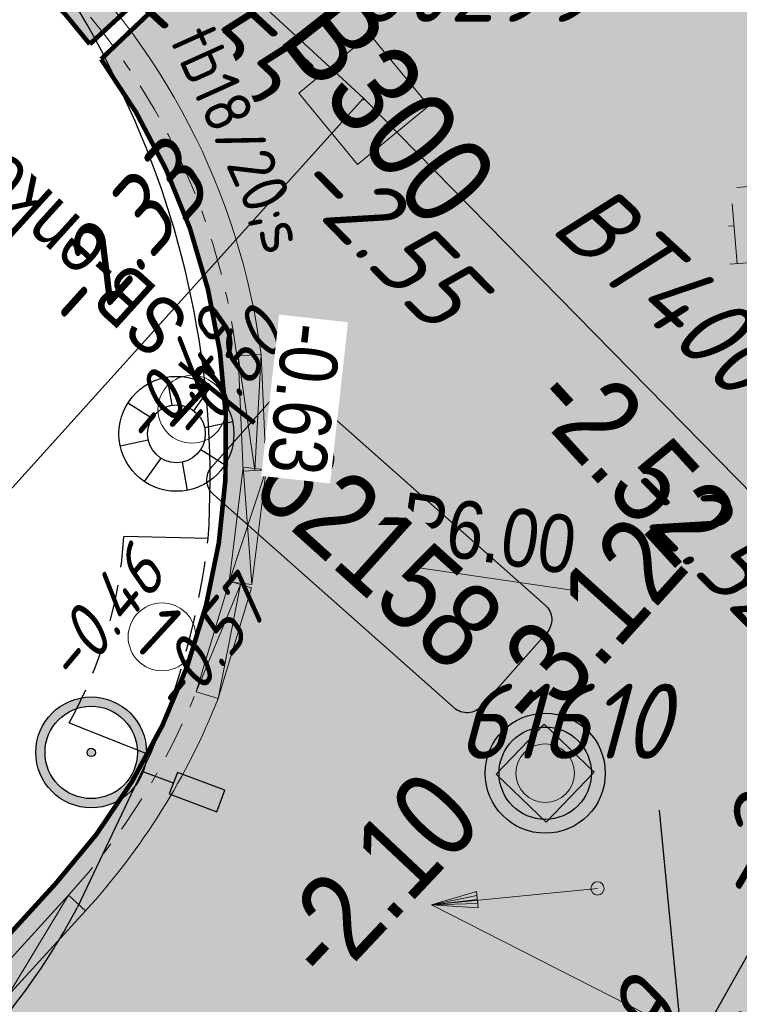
# Model space of a CAD drawing. Header units: metres. Extents: x 111546 to 149831, y 498798 to 507863.
# Tile 917 of 1056: x 111928.32 to 111934.55, y 501855.88 to 501864.41. Entities that reach past the tile are written whole.
import ezdxf
from ezdxf import colors
from ezdxf.entities.mleader import LeaderData, LeaderLine
from ezdxf.enums import TextEntityAlignment as Align
from ezdxf.math import Vec2, Vec3

# ---------------------------------------------------------------- set-up
doc = ezdxf.new("R2010")
doc.units = ezdxf.units.M
for name, pattern in [('DASHDOT2', [12.7, 6.35, -3.175, 0, -3.175]), ('DASHED', [19.05, 12.7, -6.35]), ('HIDDEN2', [4.7625, 3.175, -1.5875]), ('JIS_02_0.7', [1.35, 0.75, -0.6]), ('RI-HWA', [7.4, 5, -2.4])]:
    doc.linetypes.add(name, pattern=pattern)
for name, color, linetype in [('0-hoogte mv-bestaand', 253, 'Continuous'), ('0-hoogte mv-nieuw', 2, 'Continuous'), ('2-nw- bob-DWA', 20, 'Continuous'), ('2-nw-bob-HWA', 160, 'Continuous'), ('2-nw-diameter DWA', 20, 'Continuous'), ('2-nw-HWA inspectieput nr', 2, 'Continuous'), ('2-nw-inspectieput-HWA', 160, 'Continuous'), ('2-nw-streng-DWA beton', 20, 'DASHED'), ('2-nw-streng-HWA', 160, 'RI-HWA'), ('2-nw-tekst-zinker', 7, 'Continuous'), ('2-vw-DWA-streng-B400-excl grondwerk', 252, 'RI-HWA-V'), ('2-vw-DWA-streng-PVC200-excl grondwerk', 41, 'RI-HWA-V'), ('2-vw-DWA-streng-PVC200-incl grondwerk', 252, 'RI-HWA-V'), ('2-vw-DWA-streng-PVC250-excl grondwerk', 41, 'RI-HWA-V'), ('2-vw-Put DWA inspectie nummer', 54, 'Continuous'), ('2-vw-Put inspectie', 54, 'DASHED'), ('2-vw-Streng gemengd  bobtot', 54, 'Continuous'), ('2-vw-Streng gemengd diameter', 54, 'Continuous'), ('3-bs-materiaal scheiding', 200, 'HIDDEN2'), ('3-NW-HV-316010+318010-Afwerken zandbed voor wegfundering en menggranulaat-opp', 20, 'Continuous'), ('3-vw-band-trb-13-15x25', 230, 'Continuous'), ('3-vw-lichtmast- ter (ver)plaatsen-verwijderen', 200, 'Continuous'), ('3-vw-verkeersbord tekst', 3, 'JIS_02_0.7'), ('6-OVL-nw-lichtmast', 7, 'Continuous'), ('6-OVL-nw-lichtmast nr', 2, 'Continuous')]:
    doc.layers.add(name, color=color, linetype=linetype)
for name, color, linetype, lineweight in [('2-nw-inlaat-hwa 125', 160, 'Continuous', 15), ('2-YY-kolkleiding HWA 125mm', 150, 'Continuous', 15), ('3-nw-band-trb18-20x20-achterkant-stelspecie', 103, 'DASHDOT2', 15), ('3-nw-band-trb18-20x20-voorkant-stelspecie-bochtband-uitwendig', 7, 'Continuous', 13), ('3-nw-band-verloopband-mindervalideband-maaiveld', 7, 'Continuous', 13), ('3-nw-band-verloopband-overgangsband naar verlaagde band trb', 7, 'Continuous', 5), ('3-nw-band-verloopband-overgangsband van Gb naar TRB', 200, 'Continuous', 13), ('3-nw-maatvoering', 181, 'Continuous', 15), ('3-nw-putrand-bestrating-hwa', 151, 'Continuous', 13), ('3-nw-text-20-herinrichting', 7, 'Continuous', 15), ('3-vw-verharding', 3, 'Continuous', 15), ('3-vw-verkeersbord-paal', 7, 'Continuous', 15)]:
    doc.layers.add(name, color=color, linetype=linetype, lineweight=lineweight)
doc.layers.add('3-nw-menggranulaat', color=7, linetype='Continuous', lineweight=13, true_color=0xebebeb)
doc.styles.get("Standard").update_dxf_attribs({"font": 'isocp-ie.shx'})
doc.styles.add('veysel', font='isocp-ie.shx', dxfattribs={"height": 0.1})
doc.styles.add('Zaanstad', font='ARIALN.TTF')
doc.styles.add('Zaanstad 1-100 3.5mm', font='ARIALN.TTF', dxfattribs={"height": 0.35})
doc.styles.add('Zaanstad 1-200 1.8mm', font='ARIALN.TTF', dxfattribs={"height": 0.36})
doc.styles.add('Zaanstad 1-200 2.5mm', font='ARIALN.TTF', dxfattribs={"height": 0.5})
doc.styles.add('Zaanstad 1-500 1.8mm', font='ARIALN.TTF', dxfattribs={"height": 0.9})
doc.styles.add('Zaanstad 1-500 2.0mm', font='ARIALN.TTF', dxfattribs={"height": 1})
doc.linetypes.add('RI-HWA-V', pattern='A,2.5,[24,NLCS.SHX,S=1,R=0,X=0,Y=0],2.5,-1.8', length=6.8)
doc.dimstyles.new('1-250', dxfattribs={"dimscale": 0.25, "dimtxt": 2, "dimasz": 2, "dimexe": 1, "dimexo": 1, "dimgap": 0.5, "dimtad": 1, "dimzin": 0, "dimdsep": 46, "dimtxsty": 'Zaanstad', "dimcen": 0, "dimclrd": 256, "dimclre": 256, "dimclrt": 256, "dimadec": 0, "dimazin": 0, "dimtfac": 1, "dimtofl": 0, "dimtmove": 0, "dimatfit": 3, "dimfxl": 1, "dimtfill": 1, "dimtolj": 1, "dimtzin": 0, "dimlwd": -1, "dimlwe": -1, "dimarcsym": 0})

# ---------------------------------------------------------------- blocks, each defined once
blk = doc.blocks.new('Q21')
at = {"color": 0, "linetype": 'ByBlock', "lineweight": -2}
for p, q in [((-0.003, 0.25), (0.001, 0.5)), ((-0.1815, 0.172), (-0.3635, 0.3435)), ((0.173, 0.1805), (0.351, 0.353)), ((0.25, 0.0075), (0.5, 0.015)), ((-0.25, -0.0075), (-0.5, -0.015)), ((-0.186, -0.167), (-0.3655, -0.341)), ((-0.0105, -0.25), (-0.014, -0.5)), ((0.1825, -0.171), (0.3575, -0.336))]:
    blk.add_line(p, q, dxfattribs=at)
for radius in [0.498, 0.25]:
    blk.add_circle((0, 0), radius, dxfattribs=at)
blk = doc.blocks.new('PUTVNB')
at = {"linetype": 'Continuous', "lineweight": 13}
blk.add_line((-0.008, -0.504), (-0.004, -0.498), dxfattribs=at)
at = {"linetype": 'Continuous', "lineweight": 13, "ltscale": 0.04, "flags": 128}
blk.add_lwpolyline([(-0.5, 0.5), (-0.5, -0.5), (0.5, -0.5), (0.5, 0.5), (-0.5, 0.5)], dxfattribs=at)
at = {"linetype": 'Continuous', "lineweight": 13}
blk.add_point((0, 0), dxfattribs=at)
blk = doc.blocks.new('*D326')
at = {"layer": '3-nw-maatvoering', "transparency": 16777216}
blk.add_line((111933.1577, 501859.4598), (111930.887, 501859.7935), dxfattribs=at)
blk.add_solid([(111930.8991, 501859.876), (111930.8748, 501859.7111), (111930.3923, 501859.8662)], dxfattribs=at)
at = {"layer": 'Defpoints', "color": 0, "transparency": 16777216}
for p in [(111924.456, 501860.7388), (111930.3923, 501859.8662)]:
    blk.add_point(p, dxfattribs=at)
at = {"layer": '3-nw-maatvoering', "transparency": 16777216, "insert": (111932.369, 501859.96), "char_height": 0.5, "attachment_point": 5, "rotation": 351.63831, "style": 'Zaanstad', "bg_fill": 3, "box_fill_scale": 1.1, "bg_fill_color": 256, "bg_fill_true_color": 13158600, "bg_fill_transparency": 0}
blk.add_mtext('\\A1;R6.00', dxfattribs=at)
blk = doc.blocks.new('3-verloopband gb5-20 trb18-20')
blk.add_line((1, 0), (0, -0.2))
at = {"flags": 128}
blk.add_lwpolyline([(1, 0), (0, 0)], dxfattribs=at)
blk.add_lwpolyline([(1, 0), (1, -0.2), (0, -0.2), (0, 0)])
blk = doc.blocks.new('3-vw-BSS keperverband')
at = {"ltscale": 0.1}
for p, q in [((-2.151, 0.958), (-0.136, 2.972)), ((-2.151, 2.442), (-1.769, 2.824)), ((0.293, 2.969), (1.562, 1.7)), ((0.819, 2.442), (1.273, 2.897)), ((-2.4, 2.692), (-1.408, 1.7)), ((0.819, 0.958), (2.523, 2.661)), ((-3.521, 2.327), (-1.408, 0.215)), ((-0.666, 2.442), (1.562, 0.215)), ((2.304, 2.442), (4.531, 0.215)), ((-5.121, 0.958), (-3.949, 2.129)), ((4.298, 1.934), (4.531, 1.7)), ((-5.121, -0.527), (-2.893, 1.7)), ((-4.488, 1.81), (-4.378, 1.7)), ((-2.151, -0.527), (0.077, 1.7)), ((0.819, -0.527), (3.047, 1.7)), ((3.789, 0.958), (4.578, 1.747)), ((-5.259, 1.096), (-4.378, 0.215)), ((-3.636, 0.958), (-1.408, -1.27)), ((-0.666, 0.958), (1.562, -1.27)), ((2.304, 0.958), (4.531, -1.27)), ((3.789, -0.527), (5.324, 1.007)), ((5.274, 0.958), (5.469, 0.763)), ((-5.658, 0.01), (-4.378, -1.27)), ((-4.735, -1.627), (-2.893, 0.215)), ((-2.151, -2.012), (0.077, 0.215)), ((0.819, -2.012), (3.047, 0.215)), ((3.789, -2.012), (5.651, -0.15)), ((-3.636, -0.527), (-1.408, -2.755)), ((-0.666, -0.527), (1.562, -2.755)), ((2.304, -0.527), (3.92, -2.144)), ((5.274, -0.527), (5.482, -0.736)), ((-3.818, -2.194), (-2.893, -1.27)), ((-1.517, -2.864), (0.077, -1.27)), ((1.442, -2.875), (3.047, -1.27)), ((-3.636, -2.012), (-3.194, -2.454)), ((-0.666, -2.012), (0.291, -2.969)), ((2.304, -2.012), (2.858, -2.566)), ((-0.14, -2.972), (0.077, -2.755))]:
    blk.add_line(p, q, dxfattribs=at)
blk = doc.blocks.new('6-OVL-LM 5.0m')
at = {"linetype": 'ByBlock', "lineweight": -2}
h = blk.add_hatch(color=0, dxfattribs=at)
h.paths.add_polyline_path([(-0.0025, 0.48, 1), (0.0025, -0.48, 1)])
h.paths.add_polyline_path([(0.0021, -0.4, -1), (-0.0021, 0.4, -1)], flags=16)
h.paths.add_polyline_path([(0.0002, -0.036, -1), (-0.0002, 0.036, -1)], flags=0)
blk.add_hatch(color=0, dxfattribs=at).paths.add_polyline_path([(1.2005, -0.0939), (1.1995, 0.1061), (0.7595, 0.1039), (0.7605, -0.0961)])
at = {"color": 0, "linetype": 'ByBlock', "lineweight": -2}
blk.add_lwpolyline([(0.7605, -0.0961), (1.2005, -0.0939), (1.1995, 0.1061), (0.7595, 0.1039)], close=True, dxfattribs=at)
blk.add_lwpolyline([(0.76, 0.0039), (0.48, 0.0024)], dxfattribs=at)
for radius in [0.48, 0.4, 0.036]:
    blk.add_circle((0, 0), radius, dxfattribs=at)
at = {"layer": '6-OVL-nw-lichtmast nr', "linetype": 'ByBlock', "lineweight": -2, "style": 'Zaanstad'}
blk.add_attdef('MAST', (1.3066, 0.2773), '', height=0.4, dxfattribs=at)
at = {"layer": '6-OVL-nw-lichtmast nr', "linetype": 'ByBlock', "lineweight": -2, "style": 'Zaanstad', "flags": 1}
blk.add_attdef('STRAAT', (1.3066, -0.5834), '', height=0.4, dxfattribs=at)
blk = doc.blocks.new('2-inspectieput rond 80cm')
at = {"ltscale": 0.03}
h = blk.add_hatch(color=256, dxfattribs=at)
h.dxf.hatch_style = 1
edge = h.paths.add_edge_path()
edge.add_arc((0, 0), 0.4, 0, 360)
for radius in [0.52, 0.4]:
    blk.add_circle((0, 0), radius)
blk = doc.blocks.new('putrand')
blk.add_lwpolyline([(-0.3, -0.3), (0.3, -0.3), (0.3, 0.3), (-0.3, 0.3)], close=True)
blk.add_circle((0, 0), 0.2534)
blk = doc.blocks.new('3-eindverloopband 18-20')
at = {"ltscale": 0.02}
h = blk.add_hatch(color=253, dxfattribs=at)
h.dxf.hatch_style = 1
h.paths.add_polyline_path([(0, 0), (1, 0), (1, -0.2), (0, -0.2)])
blk.add_line((1, 0), (0, -0.1))
at = {"flags": 128}
blk.add_lwpolyline([(1, 0), (0, 0)], dxfattribs=at)
for points in [[(1, 0), (1, -0.2), (0, -0.2), (0, 0)], [(0, -0.1), (1, -0.2)]]:
    blk.add_lwpolyline(points)
at = {"ltscale": 0.02}
blk.add_lwpolyline([(0, 0), (1, 0), (1, -0.2), (0, -0.2)], close=True, dxfattribs=at)
blk = doc.blocks.new('mindervalide band-middenstuk')
at = {"ltscale": 0.02}
h = blk.add_hatch(color=253, dxfattribs=at)
h.dxf.hatch_style = 1
h.paths.add_polyline_path([(112034.8056, 501460.0119), (112034.8979, 501460.1893), (112035.785, 501459.7278), (112035.6927, 501459.5504)])
at = {"extrusion": (5.63262e-06, -1.48068e-05, 1), "elevation": -6.7939}
blk.add_lwpolyline([(112034.8979, 501460.1893), (112035.6927, 501459.5503), (112035.785, 501459.7278), (112034.8056, 501460.0118), (112034.8979, 501460.1893), (112035.785, 501459.7278), (112035.6927, 501459.5503), (112034.8056, 501460.0118)], close=True, dxfattribs=at)
blk = doc.blocks.new('2-inlaat')
for p, q in [((-1.728, 2.693), (0, 0)), ((0, 0), (-0.357, 0.822))]:
    blk.add_line(p, q)
blk.add_lwpolyline([(-0.357, 0.822), (-0.618, 0.653), (0, 0), (-0.424, 0.781), (-0.552, 0.694), (0, 0), (-0.491, 0.739)])
blk.add_circle((-1.728, 2.693), 0.128)

msp = doc.modelspace()

# ---------------------------------------------------------------- linework, layer by layer
at = {"layer": '2-nw-streng-HWA', "ltscale": 0.25, "const_width": 0.1}
msp.add_lwpolyline([(111912.5389, 501834.3517), (111932.8673, 501857.8834)], dxfattribs=at)
at = {"layer": '2-vw-DWA-streng-B400-excl grondwerk', "ltscale": 0.2, "flags": 128}
msp.add_lwpolyline([(111936.0615, 501858.8709), (111931.2943, 501863.7307)], dxfattribs=at)
at = {"layer": '2-vw-DWA-streng-PVC200-excl grondwerk', "ltscale": 0.2, "flags": 128}
msp.add_lwpolyline([(111933.24, 501853.852), (111936.0615, 501858.8709)], dxfattribs=at)
at = {"layer": '2-vw-DWA-streng-PVC200-incl grondwerk', "ltscale": 0.2, "flags": 128}
msp.add_lwpolyline([(111907.527, 501837.378), (111929.7677, 501862.038)], dxfattribs=at)
at = {"layer": '2-vw-DWA-streng-PVC250-excl grondwerk', "ltscale": 0.2, "flags": 128}
msp.add_lwpolyline([(111931.2943, 501863.7307), (111928.3787, 501866.4167)], dxfattribs=at)
at = {"layer": '2-YY-kolkleiding HWA 125mm', "ltscale": 0.06, "elevation": 0}
msp.add_lwpolyline([(111951.7371, 501847.3786), (111950.1987, 501847.4143), (111931.883, 501856.744)], dxfattribs=at)
at = {"layer": '3-nw-band-trb18-20x20-achterkant-stelspecie', "ltscale": 0.05}
for points in [[(111930.1995, 501861.4817, 0.179341), (111928.3675, 501865.0213)], [(111928.7379, 501856.8265, 0.090141), (111929.8436, 501858.5892, 0.099522)]]:
    msp.add_lwpolyline(points, format="xyb", dxfattribs=at)
at = {"layer": '3-nw-band-trb18-20x20-voorkant-stelspecie-bochtband-uitwendig'}
for points in [[(111930.4064, 501861.5088, 0.177317), (111928.5024, 501865.169)], [(111928.8855, 501856.6916, 0.091116), (111930.0351, 501858.5315, 0.091116)]]:
    msp.add_lwpolyline(points, format="xyb", dxfattribs=at)
at = {"layer": '3-nw-band-verloopband-overgangsband naar verlaagde band trb'}
msp.add_circle((111929.5485, 501859.0643, -0.0008), 0.2937, dxfattribs=at)
at = {"layer": '3-vw-band-trb-13-15x25', "ltscale": 0.1}
for p, q in [((111928.745, 501858.321), (111929.444, 501858.043)), ((111929.444, 501858.043), (111928.815, 501856.723))]:
    msp.add_line(p, q, dxfattribs=at)
for centre, radius, start, end in [((111922.7724, 501860.8616), 7.0596, 24.21308, 53.54705), ((111923.6646, 501859.4268), 5.817, 317.23375, 332.30219)]:
    msp.add_arc(centre, radius, start, end, dxfattribs=at)
at = {"layer": '3-vw-verkeersbord-paal', "const_width": 0.04}
msp.add_lwpolyline([(111930.3491, 501860.9165), (111929.6989, 501861.4355)], dxfattribs=at)

# ---------------------------------------------------------------- block references
at = {"layer": '2-nw-inspectieput-HWA', "rotation": 359.6124130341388}
msp.add_blockref('2-inspectieput rond 80cm', (111932.8673, 501857.8834), dxfattribs=at)
at = {"layer": '2-vw-Put inspectie', "xscale": 0.8, "yscale": 0.8, "zscale": 0.8, "rotation": 309.5458147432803}
msp.add_blockref('PUTVNB', (111931.2953, 501863.7187), dxfattribs=at)
at = {"layer": '3-nw-band-verloopband-overgangsband van Gb naar TRB', "rotation": 227.5820902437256}
msp.add_blockref('3-verloopband gb5-20 trb18-20', (111928.8855, 501856.6916), dxfattribs=at)
at = {"layer": '3-nw-putrand-bestrating-hwa', "rotation": 316.1488550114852}
msp.add_blockref('putrand', (111932.8673, 501857.8834), dxfattribs=at)
at = {"layer": '3-vw-lichtmast- ter (ver)plaatsen-verwijderen', "rotation": 190.7388971}
msp.add_blockref('Q21', (111929.673, 501860.823), dxfattribs=at)
at = {"layer": '3-vw-verharding', "xscale": 0.3128478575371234, "yscale": 0.3128478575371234, "zscale": 0.3128478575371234, "rotation": 49.52155141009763}
msp.add_blockref('3-vw-BSS keperverband', (111935.7965, 501863.3217), dxfattribs=at)

# ---------------------------------------------------------------- texts
at = {"layer": '0-hoogte mv-bestaand', "style": 'veysel', "oblique": 15}
for s, p in [('-0.49', (111929.8469, 501861.1487)), ('-0.60', (111930.2438, 501861.1642)), ('-0.46', (111929.194, 501859.1049)), ('-0.57', (111930.095, 501858.8269))]:
    msp.add_text(s, height=0.45, rotation=50, dxfattribs=at).set_placement(p, align=Align.CENTER)
at = {"layer": '2-nw- bob-DWA', "style": 'Zaanstad 1-500 1.8mm'}
msp.add_text('-2.52', height=0.75, rotation=312.4134, dxfattribs=at).set_placement((111934.5744, 501860.1355), align=Align.TOP_RIGHT)
at = {"layer": '2-nw-bob-HWA', "style": 'Zaanstad 1-500 1.8mm'}
for rotation, p in [(316.57572, (111936.0125, 501864.4237)), (46.75947, (111931.8016, 501857.9547))]:
    msp.add_text('-2.10', height=0.75, rotation=rotation, dxfattribs=at).set_placement(p, align=Align.TOP_RIGHT)
at = {"layer": '2-nw-diameter DWA', "style": 'Zaanstad 1-500 2.0mm'}
msp.add_text('B300', height=0.8, rotation=308.1401, dxfattribs=at).set_placement((111931.0167, 501863.2582), align=Align.BOTTOM_CENTER)
at = {"layer": '2-vw-Put DWA inspectie nummer', "oblique": 15}
for s, p in [('60299', (111931.2107, 501864.1966)), ('61610', (111932.1084, 501857.8137))]:
    msp.add_text(s, height=0.65, dxfattribs=at).set_placement(p, align=Align.BOTTOM_LEFT)
at = {"layer": '2-vw-Streng gemengd  bobtot', "oblique": 15}
for s, rotation, p in [('-2.55', 317.34624, (111928.8772, 501864.6927)), ('-2.33', 47.95291, (111928.9443, 501861.4663)), ('-2.55', 314.4491, (111930.4815, 501862.8518)), ('-2.52', 314.4491, (111933.3108, 501860.1955)), ('-2.53', 59.65001, (111934.8648, 501856.567)), ('-2.39', 59.65001, (111933.3792, 501854.1248))]:
    msp.add_text(s, height=0.65, rotation=rotation, dxfattribs=at).set_placement(p, align=Align.BOTTOM_LEFT)
at = {"layer": '2-vw-Streng gemengd diameter', "oblique": 15}
for s, rotation, p in [('BT400', 317.34624, (111932.7658, 501862.4492)), ('PVC200', 62.20908, (111934.9451, 501854.7734))]:
    msp.add_text(s, height=0.65, rotation=rotation, dxfattribs=at).set_placement(p, align=Align.BOTTOM_LEFT)
at = {"layer": '3-nw-band-verloopband-overgangsband naar verlaagde band trb', "style": 'veysel'}
msp.add_text('1', height=0.5, rotation=317.41437, dxfattribs=at).set_placement((111929.263, 501859.0098, -0.0004))
at = {"layer": '3-vw-verkeersbord tekst', "insert": (111929.9102, 501861.9302), "char_height": 0.5, "attachment_point": 7, "rotation": 137.7875, "line_spacing_factor": 0.63, "style": 'Zaanstad 1-100 3.5mm'}
msp.add_mtext_dynamic_manual_height_columns('\\A1;\\pxsm1;SB-enkel (afvoeren)', width=5.515518, gutter_width=4.5, heights=[0], dxfattribs=at)

# ---------------------------------------------------------------- next in the draw order: dimensions: what is measured, and where the dimension line sits
at = {"layer": '3-nw-maatvoering'}
dim = msp.add_radius_dim(center=(111924.456, 501860.7388), mpoint=(111930.3923, 501859.8662), dimstyle='1-250', dxfattribs=at)
dim.commit()
dim.dimension.update_dxf_attribs({"geometry": '*D326', "text_midpoint": (111932.3137, 501859.5838), "dimtype": 164})

# ---------------------------------------------------------------- next in the draw order: linework, layer by layer
at = {"layer": '2-nw-HWA inspectieput nr', "ltscale": 0.05, "elevation": 0.6224, "flags": 128}
msp.add_lwpolyline([(111929.979, 501860.5365), (111930.5424, 501861.1722, -0.414214), (111930.7822, 501861.1867), (111932.8664, 501859.3397, -0.414214), (111932.8809, 501859.0999), (111932.3174, 501858.4641, -0.414214), (111932.0776, 501858.4497), (111929.9934, 501860.2966, -0.414214)], format="xyb", close=True, dxfattribs=at)
at = {"layer": '2-nw-streng-DWA beton', "ltscale": 0.1, "const_width": 0.1}
msp.add_lwpolyline([(111935.6016, 501858.9328), (111928.7029, 501868.2828)], dxfattribs=at)
at = {"layer": '2-nw-streng-HWA', "ltscale": 0.25, "const_width": 0.1}
msp.add_lwpolyline([(111932.8665, 501857.8841), (111936.7695, 501862.4025)], dxfattribs=at)
at = {"layer": '3-bs-materiaal scheiding', "ltscale": 0.1}
for centre, radius, start, end in [((111925.4424, 501860.1655), 3.7827, 330.81713, 356.47692), ((111923.2808, 501860.7062), 6.714, 336.63049, 353.23253)]:
    msp.add_arc(centre, radius, start, end, dxfattribs=at)
at = {"layer": '3-nw-band-verloopband-overgangsband naar verlaagde band trb'}
msp.add_circle((111929.8065, 501861.0361, -0.0008), 0.2937, dxfattribs=at)
at = {"layer": '3-vw-band-trb-13-15x25', "ltscale": 0.1}
msp.add_line((111929.948, 501859.915), (111929.218, 501859.933), dxfattribs=at)
msp.add_arc((111922.2158, 501860.4235), 7.7489, 356.23776, 25.48018, dxfattribs=at)

# ---------------------------------------------------------------- next in the draw order: texts
at = {"layer": '2-nw-bob-HWA', "style": 'Zaanstad 1-500 1.8mm'}
msp.add_text('-3.12', height=0.75, rotation=47.94032, dxfattribs=at).set_placement((111933.5777, 501860.1592), align=Align.TOP_RIGHT)
at = {"layer": '3-nw-band-verloopband-overgangsband naar verlaagde band trb', "style": 'veysel'}
msp.add_text('1', height=0.5, rotation=317.41437, dxfattribs=at).set_placement((111929.5211, 501860.9816, -0.0004))

# ---------------------------------------------------------------- next in the draw order: texts
at = {"layer": '2-nw-HWA inspectieput nr', "ltscale": 0.05, "insert": (111931.4219, 501859.8035), "char_height": 0.75, "width": 0.574682, "attachment_point": 5, "rotation": 318.07872, "style": 'Zaanstad 1-200 1.8mm', "bg_fill": 3, "box_fill_scale": 1.1, "bg_fill_color": 256, "bg_fill_true_color": 13158600, "bg_fill_transparency": 0}
msp.add_mtext('\\A1;62158', dxfattribs=at)
at = {"layer": '3-nw-text-20-herinrichting', "color": 0, "insert": (111929.5813, 501864.2239), "char_height": 0.408319, "attachment_point": 7, "rotation": 294.316, "style": 'veysel', "bg_fill": 3, "box_fill_scale": 1.1, "bg_fill_color": 256, "bg_fill_true_color": 13158600, "bg_fill_transparency": 0}
msp.add_mtext('\\A1;{\\C256;tb18/20;s}', dxfattribs=at)

# ---------------------------------------------------------------- next in the draw order: linework, layer by layer
at = {"layer": '2-nw-streng-DWA beton', "ltscale": 0.1, "const_width": 0.1}
msp.add_lwpolyline([(111935.9762, 501858.8177), (111912.4058, 501832.1509)], dxfattribs=at)
at = {"layer": '2-nw-streng-HWA', "ltscale": 0.25, "const_width": 0.1}
msp.add_lwpolyline([(111936.7695, 501862.4025), (111936.7695, 501862.4025), (111906.8497, 501889.9499)], dxfattribs=at)
at = {"layer": '2-vw-DWA-streng-PVC200-excl grondwerk', "ltscale": 0.2, "flags": 128}
msp.add_lwpolyline([(111929.7677, 501862.038), (111931.2943, 501863.7307)], dxfattribs=at)
at = {"layer": '3-NW-HV-316010+318010-Afwerken zandbed voor wegfundering en menggranulaat-opp', "const_width": 0.04}
for points in [[(111933.7256, 501868.557), (111929.0206, 501864.0685, -0.356714), (111928.6271, 501856.9276), (111889.9448, 501814.5917), (111889.9191, 501814.5632), (111886.2337, 501810.5301, 0.267758), (111885.5126, 501807.2607), (111890.1896, 501792.4643, -0.268539)], [(111928.2662, 501864.9107, -0.042945), (111928.9229, 501864.1984), (111933.6754, 501868.5805, -0.047768)]]:
    msp.add_lwpolyline(points, format="xyb", dxfattribs=at)

# ---------------------------------------------------------------- next in the draw order: block references
at = {"layer": '3-nw-band-verloopband-mindervalideband-maaiveld', "ltscale": 0.02, "extrusion": (2.34143e-05, 1.65341e-05, 1), "rotation": 290.3929077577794}
msp.add_blockref('mindervalide band-middenstuk', (-397140.0215, 432136.8105, 10.9162), dxfattribs=at)
at = {"layer": '3-nw-band-verloopband-overgangsband naar verlaagde band trb', "extrusion": (0.000282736, -6.58427e-06, 1), "rotation": 92.53575270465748}
msp.add_blockref('3-eindverloopband 18-20', (111930.2464, 501860.5011, 28.3401), dxfattribs=at)
at = {"layer": '3-nw-band-verloopband-overgangsband naar verlaagde band trb', "extrusion": (0.000329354, -8.73757e-05, 1), "rotation": 253.2241628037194}
msp.add_blockref('3-eindverloopband 18-20', (111930.3176, 501859.4902, -6.988), dxfattribs=at)
at = {"layer": '6-OVL-nw-lichtmast', "ltscale": 0.05, "rotation": 339.1861465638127}
msp.add_blockref('6-OVL-LM 5.0m', (111928.9347, 501858.0637), dxfattribs=at)

# ---------------------------------------------------------------- next in the draw order: leaders
at = {"layer": '2-nw-tekst-zinker'}
ml = msp.add_multileader_mtext('Standard', dxfattribs=at)
ml.set_content('Zinker -3.12, PVC 315', color=256, style='Zaanstad')
ml.set_leader_properties()
ml.build(insert=Vec2(0, 0))
ml.multileader.update_dxf_attribs({"has_text_frame": 1, "text_left_attachment_type": 6, "text_right_attachment_type": 5, "dogleg_length": 0.72, "arrow_head_size": 0.8, "scale": 0.5})
ctx = ml.context
ctx.base_point, ctx.scale, ctx.char_height, ctx.arrow_head_size, ctx.landing_gap_size, ctx.plane_origin, ctx.plane_x_axis, ctx.plane_y_axis = Vec3(111934.5323, 501852.9796), 0.5, 0.75, 0.8, 0.2, Vec3(111944.1696, 501847.9688), Vec3(0.721393, -0.692526), Vec3(0.692526, 0.721393)
ctx.left_attachment, ctx.right_attachment = 6, 5
notes = []
notes.append((ctx, [(0, (1, 1, 0), (111934.2726, 501853.2289), (0.721393, -0.692526), 0.36, [(0, [(111933.7774, 501858.3594)], 0, [])])]))
ctx.mtext.insert, ctx.mtext.text_direction, ctx.mtext.rotation, ctx.mtext.flow_direction = Vec3(111935.2999, 501853.4903), Vec3(0.721393, -0.692526), 5.518201, 5
ctx.mtext.has_bg_fill, ctx.mtext.bg_color, ctx.mtext.bg_scale_factor, ctx.mtext.bg_transparency, ctx.mtext.use_window_bg_color = 1, -1027028792, 1.5, 0, 1
for ctx, leaders in notes:
    for number, flags, end, landing, length, lines in leaders:
        leader = LeaderData()
        leader.index, (leader.has_last_leader_line, leader.has_dogleg_vector, leader.attachment_direction) = number, flags
        leader.last_leader_point, leader.dogleg_vector, leader.dogleg_length = Vec3(end), Vec3(landing), length
        for number, points, colour, breaks in lines:
            line = LeaderLine()
            line.index, line.vertices, line.color, line.breaks = number, Vec3.list(points), colors.encode_raw_color(colour), breaks
            leader.lines.append(line)
        ctx.leaders.append(leader)

# ---------------------------------------------------------------- next in the draw order: hatches: boundary and pattern name
at = {"layer": '3-nw-menggranulaat', "ltscale": 0.02}
h = msp.add_hatch(color=256, dxfattribs=at)
h.dxf.hatch_style = 1
edge = h.paths.add_edge_path(flags=17)
edge.add_line((111945.4205, 501891.0356), (111945.6729, 501890.794))
edge.add_line((111945.6729, 501890.794), (111945.6874, 501890.807))
edge.add_line((111945.6874, 501890.807), (111945.7046, 501890.8177))
edge.add_line((111945.7046, 501890.8177), (111945.7238, 501890.8259))
edge.add_line((111945.7238, 501890.8259), (111945.7445, 501890.8318))
edge.add_line((111945.7445, 501890.8318), (111945.7662, 501890.8351))
edge.add_line((111945.7662, 501890.8351), (111945.7883, 501890.836))
edge.add_line((111945.7883, 501890.836), (111945.8102, 501890.8344))
edge.add_line((111945.8102, 501890.8344), (111945.8314, 501890.8303))
edge.add_line((111945.8314, 501890.8303), (111945.8513, 501890.8237))
edge.add_line((111945.8513, 501890.8237), (111945.8693, 501890.8145))
edge.add_line((111945.8693, 501890.8145), (111945.8849, 501890.8028))
edge.add_arc((111943.4234, 501888.1077), 3.65, -30.75903, 47.59341, ccw=False)
edge.add_line((111946.56, 501886.241), (111946.396, 501885.9655))
edge.add_line((111946.396, 501885.9655), (111953.9762, 501881.4542))
edge.add_line((111953.9762, 501881.4542), (111958.2826, 501888.69))
edge.add_line((111958.2826, 501888.69), (111956.8741, 501889.9773))
edge.add_line((111956.8741, 501889.9773), (111951.4568, 501894.3664))
edge.add_line((111951.4568, 501894.3664), (111933.3048, 501910.9454))
edge.add_arc((111934.4175, 501912.1637), 1.65, 137.59341, 227.59341, ccw=False)
edge.add_line((111933.1992, 501913.2764), (111952.7546, 501934.6874))
edge.add_line((111952.7546, 501934.6874), (111952.7652, 501934.6999))
edge.add_line((111952.7652, 501934.6999), (111952.7884, 501934.7244))
edge.add_line((111952.7884, 501934.7244), (111958.8189, 501941.3271))
edge.add_arc((111962.9907, 501937.5168), 5.65, 65.58791, 137.59341, ccw=False)
edge.add_line((111965.3258, 501942.6617), (111990.2953, 501931.3286))
edge.add_line((111990.2953, 501931.3286), (111992.5123, 501928.7742))
edge.add_line((111992.5123, 501928.7742), (111996.2832, 501938.3855))
edge.add_line((111996.2832, 501938.3855), (111993.0828, 501937.6602))
edge.add_line((111993.0828, 501937.6602), (111947.8566, 501958.1872))
edge.add_line((111947.8566, 501958.1872), (111944.1829, 501950.2846))
edge.add_line((111944.1829, 501950.2846), (111946.0273, 501949.4554))
edge.add_arc((111943.3152, 501943.3934), 6.641, -41.72574, 65.89655, ccw=False)
edge.add_line((111948.2716, 501938.9734), (111948.2104, 501938.9056))
edge.add_line((111948.2104, 501938.9056), (111948.1767, 501938.8686))
edge.add_line((111948.1767, 501938.8686), (111919.7385, 501908.7564))
edge.add_line((111919.7385, 501908.7564), (111924.5965, 501904.3126))
edge.add_line((111924.5965, 501904.3126), (111926.7841, 501906.8548))
edge.add_line((111926.7841, 501906.8548), (111926.8718, 501906.9396))
edge.add_arc((111927.9845, 501905.4644), 1.8478, 39.9448, 127.02577, ccw=False)
edge.add_line((111929.4011, 501906.6508), (111929.3935, 501906.5287))
edge.add_line((111929.3935, 501906.5287), (111929.4066, 501906.5141))
edge.add_line((111929.4066, 501906.5141), (111929.4175, 501906.497))
edge.add_line((111929.4175, 501906.497), (111929.426, 501906.4777))
edge.add_line((111929.426, 501906.4777), (111929.4321, 501906.4569))
edge.add_line((111929.4321, 501906.4569), (111929.4359, 501906.4352))
edge.add_line((111929.4359, 501906.4352), (111929.4371, 501906.4131))
edge.add_line((111929.4371, 501906.4131), (111929.4359, 501906.3911))
edge.add_line((111929.4359, 501906.3911), (111929.4321, 501906.3699))
edge.add_line((111929.4321, 501906.3699), (111929.4257, 501906.35))
edge.add_line((111929.4257, 501906.35), (111929.4167, 501906.3319))
edge.add_line((111929.4167, 501906.3319), (111929.338, 501906.2428))
edge.add_line((111929.338, 501906.2428), (111945.4205, 501891.0356))
edge = h.paths.add_edge_path()
edge.add_line((111939.0689, 501884.2217), (111923.2649, 501898.6751))
edge.add_line((111923.2649, 501898.6751), (111923.0035, 501899.3073))
edge.add_line((111923.0035, 501899.3073), (111922.989, 501899.2943))
edge.add_line((111922.989, 501899.2943), (111922.9719, 501899.2837))
edge.add_line((111922.9719, 501899.2837), (111922.9527, 501899.2756))
edge.add_line((111922.9527, 501899.2756), (111922.932, 501899.2699))
edge.add_line((111922.932, 501899.2699), (111922.9104, 501899.2666))
edge.add_line((111922.9104, 501899.2666), (111922.8883, 501899.2659))
edge.add_line((111922.8883, 501899.2659), (111922.8665, 501899.2676))
edge.add_line((111922.8665, 501899.2676), (111922.8453, 501899.2718))
edge.add_line((111922.8453, 501899.2718), (111922.8254, 501899.2785))
edge.add_line((111922.8254, 501899.2785), (111922.8074, 501899.2877))
edge.add_line((111922.8074, 501899.2877), (111922.7918, 501899.2994))
edge.add_line((111922.7918, 501899.2994), (111922.7244, 501899.361))
edge.add_arc((111923.7904, 501900.8134), 1.8016, 142.46827, 233.72181, ccw=False)
edge.add_line((111922.3617, 501901.9109), (111924.5902, 501904.3072))
edge.add_line((111924.5902, 501904.3072), (111919.7344, 501908.7519))
edge.add_line((111919.7344, 501908.7519), (111909.1625, 501897.0827))
edge.add_line((111909.1625, 501897.0827), (111913.8523, 501892.7753))
edge.add_line((111913.8523, 501892.7753), (111915.8761, 501894.9148))
edge.add_arc((111917.0874, 501893.8799), 1.5932, 61.0323, 139.48943, ccw=False)
edge.add_line((111917.8591, 501895.2738), (111918.9555, 501894.4073))
edge.add_line((111918.9555, 501894.4073), (111918.9686, 501894.3928))
edge.add_line((111918.9686, 501894.3928), (111918.9794, 501894.3756))
edge.add_line((111918.9794, 501894.3756), (111918.9879, 501894.3564))
edge.add_line((111918.9879, 501894.3564), (111918.9939, 501894.3357))
edge.add_line((111918.9939, 501894.3357), (111918.9976, 501894.314))
edge.add_line((111918.9976, 501894.314), (111918.9988, 501894.2919))
edge.add_line((111918.9988, 501894.2919), (111918.9974, 501894.27))
edge.add_line((111918.9974, 501894.27), (111918.9936, 501894.2488))
edge.add_line((111918.9936, 501894.2488), (111918.9871, 501894.2289))
edge.add_line((111918.9871, 501894.2289), (111918.9781, 501894.2108))
edge.add_line((111918.9781, 501894.2108), (111918.9664, 501894.1952))
edge.add_line((111918.9664, 501894.1952), (111937.2225, 501877.2639))
edge.add_line((111937.2225, 501877.2639), (111937.3506, 501877.4043))
edge.add_line((111937.3506, 501877.4043), (111937.3651, 501877.4173))
edge.add_line((111937.3651, 501877.4173), (111937.3822, 501877.4279))
edge.add_line((111937.3822, 501877.4279), (111937.4014, 501877.4361))
edge.add_line((111937.4014, 501877.4361), (111937.4221, 501877.4419))
edge.add_line((111937.4221, 501877.4419), (111937.4437, 501877.4452))
edge.add_line((111937.4437, 501877.4452), (111937.4658, 501877.446))
edge.add_line((111937.4658, 501877.446), (111937.4876, 501877.4444))
edge.add_line((111937.4876, 501877.4444), (111937.5088, 501877.4403))
edge.add_line((111937.5088, 501877.4403), (111937.5286, 501877.4336))
edge.add_line((111937.5286, 501877.4336), (111937.5466, 501877.4245))
edge.add_line((111937.5466, 501877.4245), (111937.5622, 501877.4128))
edge.add_line((111937.5622, 501877.4128), (111938.7544, 501876.3239))
edge.add_arc((111936.2929, 501873.6289), 3.65, -30.75903, 47.59341, ccw=False)
edge.add_line((111939.4294, 501871.7622), (111938.385, 501870.0074))
edge.add_arc((111935.2485, 501871.8741), 3.65, 245.34011, 329.24097, ccw=False)
edge.add_line((111933.7256, 501868.557), (111929.0206, 501864.0685))
edge.add_arc((111924.456, 501860.7388), 5.65, -42.41791, 36.11015, ccw=False)
edge.add_line((111928.6271, 501856.9276), (111889.9448, 501814.5917))
edge.add_line((111889.9448, 501814.5917), (111889.9191, 501814.5632))
edge.add_line((111889.9191, 501814.5632), (111886.2337, 501810.5301))
edge.add_arc((111888.7069, 501808.2704), 3.35, 137.58209, 197.54111)
edge.add_line((111885.5126, 501807.2607), (111890.1896, 501792.4643))
edge.add_arc((111884.8023, 501790.7615), 5.65, -42.58489, 17.54111, ccw=False)
edge.add_line((111888.9623, 501786.9382), (111860.4469, 501755.9116))
edge.add_line((111860.4469, 501755.9116), (111859.2031, 501754.8538))
edge.add_arc((111856.663, 501757.1884), 3.45, 227.41511, 317.41511, ccw=False)
edge.add_line((111854.3284, 501754.6482), (111853.4568, 501755.1777))
edge.add_line((111853.4568, 501755.1777), (111841.6617, 501766.0181))
edge.add_line((111841.6617, 501766.0181), (111839.7535, 501767.7719))
edge.add_line((111839.7535, 501767.7719), (111835.8964, 501763.5751))
edge.add_line((111835.8964, 501763.5751), (111836.3161, 501763.1893))
edge.add_line((111836.3161, 501763.1893), (111876.9192, 501725.8727))
edge.add_line((111876.9192, 501725.8727), (111896.1196, 501708.2263))
edge.add_line((111896.1196, 501708.2263), (111899.9767, 501712.4231))
edge.add_line((111899.9767, 501712.4231), (111865.4492, 501744.1559))
edge.add_line((111865.4492, 501744.1559), (111865.3726, 501744.498))
edge.add_arc((111868.3838, 501747.7744), 4.45, 137.6472, 227.41511, ccw=False)
edge.add_line((111865.0952, 501750.7724), (111898.3784, 501787.2824))
edge.add_arc((111895.9027, 501789.5392), 3.35, 317.64716, 383.53609)
edge.add_line((111898.974, 501790.877), (111897.9326, 501793.2678))
edge.add_line((111897.9326, 501793.2678), (111893.2508, 501804.0168))
edge.add_arc((111897.6973, 501805.9535), 4.85, 137.58209, 203.53609, ccw=False)
edge.add_line((111894.1169, 501809.225), (111896.1368, 501811.4357))
edge.add_line((111896.1368, 501811.4357), (111933.9229, 501852.7908))
edge.add_arc((111938.094, 501848.9797), 5.65, 58.6164, 137.58209, ccw=False)
edge.add_line((111941.0363, 501853.8031), (111953.1191, 501846.4325))
edge.add_line((111953.1191, 501846.4325), (111956.6082, 501852.1523))
edge.add_line((111956.6082, 501852.1523), (111946.6541, 501858.2243))
edge.add_arc((111949.5965, 501863.0477), 5.65, 149.24097, 238.6164, ccw=False)
edge.add_line((111944.7413, 501865.9373), (111953.9493, 501881.412))
edge.add_line((111953.9493, 501881.412), (111946.3755, 501885.9311))
edge.add_line((111946.3755, 501885.9311), (111945.5156, 501884.4862))
edge.add_arc((111942.3791, 501886.3529), 3.65, 227.59341, 329.24097, ccw=False)
edge.add_line((111939.9176, 501883.6579), (111939.889, 501883.6834))
edge.add_line((111939.889, 501883.6834), (111939.8577, 501883.7108))
edge.add_line((111939.8577, 501883.7108), (111939.7902, 501883.77))
edge.add_line((111939.7902, 501883.77), (111939.7218, 501883.8337))
edge.add_line((111939.7218, 501883.8337), (111939.6895, 501883.8666))
edge.add_line((111939.6895, 501883.8666), (111939.6596, 501883.8999))
edge.add_line((111939.6596, 501883.8999), (111939.6328, 501883.9333))
edge.add_line((111939.6328, 501883.9333), (111939.6101, 501883.9666))
edge.add_line((111939.6101, 501883.9666), (111939.5924, 501883.9996))
edge.add_line((111939.5924, 501883.9996), (111939.5804, 501884.032))
edge.add_line((111939.5804, 501884.032), (111939.5751, 501884.0637))
edge.add_line((111939.5751, 501884.0637), (111939.5772, 501884.0942))
edge.add_line((111939.5772, 501884.0942), (111939.5814, 501884.109))
edge.add_line((111939.5814, 501884.109), (111939.5877, 501884.1235))
edge.add_line((111939.5877, 501884.1235), (111939.5963, 501884.1376))
edge.add_line((111939.5963, 501884.1376), (111939.3596, 501884.0053))
edge.add_line((111939.3596, 501884.0053), (111939.0689, 501884.2217))
edge = h.paths.add_edge_path(flags=17)
edge.add_line((111933.0577, 501869.1111), (111912.895, 501887.549))
edge.add_line((111912.895, 501887.549), (111912.8805, 501887.5359))
edge.add_line((111912.8805, 501887.5359), (111912.8633, 501887.5253))
edge.add_line((111912.8633, 501887.5253), (111912.8441, 501887.517))
edge.add_line((111912.8441, 501887.517), (111912.8234, 501887.5112))
edge.add_line((111912.8234, 501887.5112), (111912.8017, 501887.5079))
edge.add_line((111912.8017, 501887.5079), (111912.7796, 501887.507))
edge.add_line((111912.7796, 501887.507), (111912.7577, 501887.5086))
edge.add_line((111912.7577, 501887.5086), (111912.7366, 501887.5127))
edge.add_line((111912.7366, 501887.5127), (111912.7167, 501887.5193))
edge.add_line((111912.7167, 501887.5193), (111912.6986, 501887.5285))
edge.add_line((111912.6986, 501887.5285), (111912.683, 501887.5402))
edge.add_line((111912.683, 501887.5402), (111912.2714, 501887.9162))
edge.add_arc((111913.4223, 501889.4072), 1.8836, 145.26236, 232.33447, ccw=False)
edge.add_line((111911.8745, 501890.4805), (111913.8494, 501892.7722))
edge.add_line((111913.8494, 501892.7722), (111909.1549, 501897.0744))
edge.add_line((111909.1549, 501897.0744), (111901.8785, 501889.0129))
edge.add_line((111901.8785, 501889.0129), (111928.2662, 501864.9107))
edge.add_arc((111924.456, 501860.7388), 5.65, 37.7584, 47.59468, ccw=False)
edge.add_line((111928.9229, 501864.1984), (111933.6754, 501868.5805))
edge.add_arc((111935.2485, 501871.8741), 3.65, 233.53134, 244.47053, ccw=False)
edge.add_line((111933.079, 501868.9388), (111933.0701, 501868.9465))
edge.add_line((111933.0701, 501868.9465), (111933.0624, 501868.9556))
edge.add_line((111933.0624, 501868.9556), (111933.0558, 501868.9659))
edge.add_line((111933.0558, 501868.9659), (111933.0502, 501868.9772))
edge.add_line((111933.0502, 501868.9772), (111933.0458, 501868.9893))
edge.add_line((111933.0458, 501868.9893), (111933.0424, 501869.0021))
edge.add_line((111933.0424, 501869.0021), (111933.039, 501869.0288))
edge.add_line((111933.039, 501869.0288), (111933.0399, 501869.056))
edge.add_line((111933.0399, 501869.056), (111933.0451, 501869.0822))
edge.add_line((111933.0451, 501869.0822), (111933.0493, 501869.0944))
edge.add_line((111933.0493, 501869.0944), (111933.0545, 501869.1059))
edge.add_line((111933.0545, 501869.1059), (111933.0608, 501869.1163))
edge.add_line((111933.0608, 501869.1163), (111933.0682, 501869.1256))
edge.add_line((111933.0682, 501869.1256), (111933.0577, 501869.1111))
edge = h.paths.add_edge_path()
edge.add_line((111992.5179, 501928.7676), (111994.7292, 501926.2197))
edge.add_line((111994.7292, 501926.2197), (111992.7618, 501920.8852))
edge.add_line((111992.7618, 501920.8852), (111990.9535, 501916.2577))
edge.add_line((111990.9535, 501916.2577), (111987.3966, 501907.1552))
edge.add_line((111987.3966, 501907.1552), (111984.5685, 501905.9622))
edge.add_line((111984.5685, 501905.9622), (111979.6175, 501893.2924))
edge.add_line((111979.6175, 501893.2924), (111980.8658, 501890.4421))
edge.add_line((111980.8658, 501890.4421), (111966.3394, 501853.2677))
edge.add_arc((112199.3326, 501762.2227), 250.15, 158.656294, 158.959504)
edge.add_line((111965.8609, 501852.0335), (111958.2211, 501851.1683))
edge.add_line((111958.2211, 501851.1683), (111956.6509, 501852.1262))
edge.add_line((111956.6509, 501852.1262), (111953.1617, 501846.4064))
edge.add_line((111953.1617, 501846.4064), (111954.801, 501845.4065))
edge.add_line((111954.801, 501845.4065), (111961.2929, 501839.1012))
edge.add_arc((112172.9168, 501770.2756), 222.5345, 161.984141, 163.432257)
edge.add_line((111959.6211, 501833.7311), (111947.8873, 501794.3967))
edge.add_arc((111619.3818, 501892.3933), 342.8107, 334.016078, 343.389614, ccw=False)
edge.add_line((111927.5402, 501742.2014), (111914.6403, 501718.2034))
edge.add_arc((111619.3446, 501892.406), 342.85, 327.803063, 329.462534, ccw=False)
edge.add_line((111909.4717, 501709.7249), (111902.159, 501710.4174))
edge.add_line((111902.159, 501710.4174), (111900.0135, 501712.3893))
edge.add_line((111900.0135, 501712.3893), (111896.1564, 501708.1925))
edge.add_line((111896.1564, 501708.1925), (111898.3692, 501706.1588))
edge.add_line((111898.3692, 501706.1588), (111901.9376, 501698.2777))
edge.add_arc((111620.0913, 501891.8095), 341.8946, 319.976566, 325.524268, ccw=False)
edge.add_line((111881.9079, 501671.9368), (111875.8132, 501664.6874))
edge.add_line((111875.8132, 501664.6874), (111881.8015, 501659.8582))
edge.add_line((111881.8015, 501659.8582), (111887.6852, 501667.154))
edge.add_arc((111619.6416, 501892.2362), 350.0133, 319.979072, 330.881819)
edge.add_line((111925.4195, 501721.9153), (111934.2415, 501738.8209))
edge.add_arc((111619.6416, 501892.2362), 350.0133, 334.00373, 336.636623)
edge.add_line((111940.9568, 501753.4345), (111946.615, 501767.3333))
edge.add_arc((111619.5305, 501892.3164), 350.15, 339.087525, 343.389614)
edge.add_line((111955.069, 501792.2218), (111966.8024, 501831.5546))
edge.add_arc((112199.5184, 501762.133), 242.85, 158.656294, 163.389614, ccw=False)
edge.add_line((111973.3246, 501850.5211), (111996.8969, 501910.8449))
edge.add_line((111996.8969, 501910.8449), (111999.7725, 501918.2039))
edge.add_line((111999.7725, 501918.2039), (112014.2094, 501957.3484))
edge.add_line((112014.2094, 501957.3484), (112017.327, 501965.8015))
edge.add_line((112017.327, 501965.8015), (112023.9953, 501969.4553))
edge.add_line((112023.9953, 501969.4553), (112025.9918, 501974.4606))
edge.add_line((112025.9918, 501974.4606), (112023.5855, 501976.2269))
edge.add_line((112023.5855, 501976.2269), (112024.3517, 501978.5545))
edge.add_line((112024.3517, 501978.5545), (112022.3088, 501979.3064))
edge.add_line((112022.3088, 501979.3064), (112022.8152, 501980.6823))
edge.add_line((112022.8152, 501980.6823), (112015.7803, 501983.2979))
edge.add_line((112015.7803, 501983.2979), (112012.7309, 501975.0297))
edge.add_line((112012.7309, 501975.0297), (111999.4836, 501939.1108))
edge.add_line((111999.4836, 501939.1108), (111996.2923, 501938.3876))
edge.add_line((111996.2923, 501938.3876), (111992.5179, 501928.7676))
edge = h.paths.add_edge_path()
edge.add_line((112022.6664, 501569.4539), (112021.9525, 501567.8914))
edge.add_arc((112022.5437, 501567.6213), 0.65, 155.44535, 245.26702)
edge.add_line((112022.2718, 501567.0309), (112030.4099, 501563.2821))
edge.add_arc((112030.6818, 501563.8725), 0.65, 245.26702, 335.61275)
edge.add_line((112031.2738, 501563.6041), (112031.7526, 501564.6357))
edge.add_line((112031.7526, 501564.6357), (112037.7391, 501577.621))
edge.add_line((112037.7391, 501577.621), (112039.5258, 501581.518))
edge.add_line((112039.5258, 501581.518), (112043.4029, 501579.7321))
edge.add_line((112043.4029, 501579.7321), (112042.2053, 501577.1324))
edge.add_arc((112042.7957, 501576.8604), 0.65, 155.26702, 244.8963)
edge.add_line((112042.5199, 501576.2718), (112043.6841, 501575.7264))
edge.add_line((112043.6841, 501575.7264), (112037.3742, 501562.0284))
edge.add_line((112037.3742, 501562.0284), (112036.9034, 501561.0065))
edge.add_arc((112037.4938, 501560.7346), 0.65, 155.26702, 245.26702)
edge.add_line((112037.2219, 501560.1442), (112070.2963, 501544.9086))
edge.add_line((112070.2963, 501544.9086), (112090.0758, 501535.7972))
edge.add_line((112090.0758, 501535.7972), (112106.9799, 501528.0104))
edge.add_line((112106.9799, 501528.0104), (112102.6804, 501518.6766))
edge.add_line((112102.6804, 501518.6766), (112096.6219, 501521.4671))
edge.add_line((112096.6219, 501521.4671), (112098.0341, 501524.5333))
edge.add_line((112098.0341, 501524.5333), (112072.1423, 501536.474))
edge.add_line((112072.1423, 501536.474), (112068.2561, 501528.0329))
edge.add_line((112068.2561, 501528.0329), (112094.1523, 501516.1055))
edge.add_line((112094.1523, 501516.1055), (112096.6009, 501521.4217))
edge.add_line((112096.6009, 501521.4217), (112102.6595, 501518.6312))
edge.add_line((112102.6595, 501518.6312), (112097.7794, 501508.0373))
edge.add_line((112097.7794, 501508.0373), (112065.7267, 501522.8023))
edge.add_line((112065.7267, 501522.8023), (112072.124, 501536.69))
edge.add_line((112072.124, 501536.69), (112023.5558, 501559.0627))
edge.add_arc((112021.6103, 501554.8393), 4.65, 65.26702, 155.26702)
edge.add_line((112017.3868, 501556.7848), (112004.8207, 501529.5055))
edge.add_line((112004.8207, 501529.5055), (111991.5629, 501500.7245))
edge.add_line((111991.5629, 501500.7245), (111991.191, 501493.9811))
edge.add_line((111991.191, 501493.9811), (111981.4392, 501500.8561))
edge.add_line((111981.4392, 501500.8561), (111985.3353, 501503.2189))
edge.add_line((111985.3353, 501503.2189), (111995.4999, 501525.2871))
edge.add_line((111995.4999, 501525.2871), (112013.4446, 501564.2406))
edge.add_line((112013.4446, 501564.2406), (112022.0681, 501582.9609))
edge.add_line((112022.0681, 501582.9609), (112027.6993, 501580.3669))
edge.add_line((112027.6993, 501580.3669), (112027.4871, 501579.9062))
edge.add_line((112027.4871, 501579.9062), (112022.6664, 501569.4539))

# ---------------------------------------------------------------- next in the draw order: block references
at = {"layer": '2-nw-inlaat-hwa 125', "xscale": 0.4513648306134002, "yscale": 0.4513648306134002, "zscale": 0.4513648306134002, "rotation": 242.9493702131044}
msp.add_blockref('2-inlaat', (111931.883, 501856.744, 0), dxfattribs=at)

# ---------------------------------------------------------------- next in the draw order: texts
at = {"layer": '0-hoogte mv-nieuw', "insert": (111930.5998, 501861.8012, 0), "char_height": 0.5, "attachment_point": 7, "rotation": 263.67659, "style": 'Zaanstad 1-200 2.5mm', "bg_fill": 3, "box_fill_scale": 1.1, "bg_fill_color": 256, "bg_fill_true_color": 13158600, "bg_fill_transparency": 0}
msp.add_mtext('\\A1;-0.63', dxfattribs=at)

doc.saveas('drawing.dxf')
